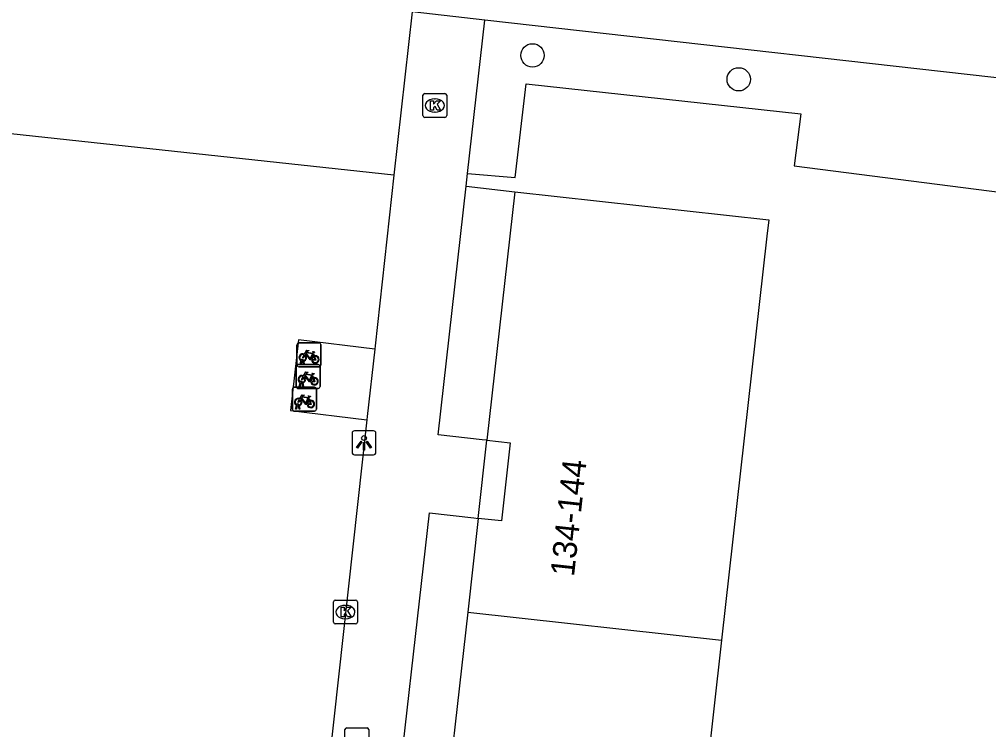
# Model space of a CAD drawing. Extents: x 161928 to 163055, y 386475 to 387428.
# Drawn here: x 162251.11 to 162291.77, y 386709.1 to 386738.89 of the extents above; entities that cross this region are included whole.
import ezdxf

# ---------------------------------------------------------------- set-up
doc = ezdxf.new("R2010")
doc.units = 0
for name, color, linetype in [('IMGEO_Boom', 7, 'Continuous'), ('IMGEO_Fietsenrek', 7, 'Continuous'), ('IMGEO_Grasland_overig', 7, 'Continuous'), ('IMGEO_Groenvoorziening', 7, 'Continuous'), ('IMGEO_Kolk', 7, 'Continuous'), ('IMGEO_Lichtpunt', 7, 'Continuous'), ('IMGEO_Pand', 7, 'Continuous'), ('IMGEO_Pand_nummerreeks', 7, 'Continuous'), ('IMGEO_Rioolput', 7, 'Continuous'), ('IMGEO_Voetpad_open', 7, 'Continuous')]:
    doc.layers.add(name, color=color, linetype=linetype)

msp = doc.modelspace()

# ---------------------------------------------------------------- linework, layer by layer
at = {"layer": 'IMGEO_Boom'}
for centre in [(162272.635, 386737.38), (162281.285, 386736.374)]:
    msp.add_circle(centre, 0.489, dxfattribs=at)
at = {"layer": 'IMGEO_Fietsenrek'}
for p, q in [((162262.756, 386724.394), (162262.756, 386725.235)), ((162262.756, 386725.235), (162262.756, 386724.394)), ((162262.831, 386725.319), (162263.672, 386725.319)), ((162263.672, 386725.319), (162262.831, 386725.319)), ((162263.756, 386725.244), (162263.756, 386724.403)), ((162263.756, 386724.403), (162263.756, 386725.244)), ((162263.443, 386724.868), (162263.479, 386724.773)), ((162262.722, 386723.482), (162262.722, 386724.323)), ((162262.722, 386724.323), (162262.722, 386723.482)), ((162262.797, 386724.407), (162263.638, 386724.407)), ((162263.638, 386724.407), (162262.797, 386724.407)), ((162263.681, 386724.319), (162262.84, 386724.319)), ((162262.84, 386724.319), (162263.681, 386724.319)), ((162262.883, 386724.403), (162262.922, 386724.563)), ((162262.917, 386724.403), (162262.883, 386724.403)), ((162262.952, 386724.551), (162262.917, 386724.403)), ((162262.994, 386724.575), (162262.993, 386724.579)), ((162263.035, 386724.403), (162263.001, 386724.545)), ((162263.025, 386724.586), (162263.026, 386724.579)), ((162263.033, 386724.549), (162263.068, 386724.403)), ((162263.068, 386724.403), (162263.035, 386724.403)), ((162263.722, 386724.332), (162263.722, 386723.491)), ((162263.722, 386723.491), (162263.722, 386724.332)), ((162263.409, 386723.956), (162263.445, 386723.861)), ((162262.643, 386723.455), (162263.484, 386723.455)), ((162263.484, 386723.455), (162262.643, 386723.455)), ((162262.849, 386723.491), (162262.888, 386723.651)), ((162262.883, 386723.491), (162262.849, 386723.491)), ((162262.918, 386723.639), (162262.883, 386723.491)), ((162262.96, 386723.663), (162262.959, 386723.667)), ((162263.001, 386723.491), (162262.967, 386723.633)), ((162262.991, 386723.674), (162262.992, 386723.667)), ((162262.999, 386723.637), (162263.034, 386723.491)), ((162263.034, 386723.491), (162263.001, 386723.491)), ((162262.568, 386722.53), (162262.568, 386723.371)), ((162262.568, 386723.371), (162262.568, 386722.53)), ((162263.647, 386723.407), (162262.806, 386723.407)), ((162262.806, 386723.407), (162263.647, 386723.407)), ((162263.568, 386723.38), (162263.568, 386722.539)), ((162263.568, 386722.539), (162263.568, 386723.38)), ((162262.695, 386722.539), (162262.734, 386722.699)), ((162262.764, 386722.687), (162262.729, 386722.539)), ((162262.806, 386722.711), (162262.805, 386722.715)), ((162262.847, 386722.539), (162262.813, 386722.681)), ((162262.837, 386722.722), (162262.838, 386722.715)), ((162262.845, 386722.685), (162262.88, 386722.539)), ((162263.255, 386723.004), (162263.291, 386722.909)), ((162263.493, 386722.455), (162262.652, 386722.455)), ((162262.652, 386722.455), (162263.493, 386722.455)), ((162262.729, 386722.539), (162262.695, 386722.539)), ((162262.88, 386722.539), (162262.847, 386722.539))]:
    msp.add_line(p, q, dxfattribs=at)
for points in [[(162263.09, 386724.793), (162263.038, 386724.703), (162262.998, 386724.678), (162262.999, 386724.725), (162263.054, 386724.819)], [(162263.069, 386724.845), (162263.164, 386725.009), (162263.25, 386724.995), (162263.252, 386724.986), (162263.196, 386724.975), (162263.169, 386724.93), (162263.425, 386724.889)], [(162263.365, 386724.601), (162263.315, 386724.601), (162263.124, 386724.852), (162263.105, 386724.82)], [(162263.412, 386724.864), (162263.155, 386724.905), (162263.138, 386724.876), (162263.305, 386724.656), (162263.412, 386724.864)], [(162263.46, 386724.766), (162263.43, 386724.843), (162263.321, 386724.625), (162263.364, 386724.625)], [(162263.394, 386724.625), (162263.514, 386724.624), (162263.47, 386724.738)], [(162263.49, 386724.745), (162263.545, 386724.6), (162263.395, 386724.6)], [(162263.425, 386724.889), (162263.45, 386724.938), (162263.444, 386724.942), (162263.421, 386724.946), (162263.409, 386724.953), (162263.408, 386724.956), (162263.41, 386724.961), (162263.505, 386724.946), (162263.507, 386724.936), (162263.497, 386724.923), (162263.485, 386724.917), (162263.471, 386724.923), (162263.443, 386724.868)], [(162263.056, 386723.881), (162263.004, 386723.791), (162262.964, 386723.766), (162262.965, 386723.813), (162263.02, 386723.907)], [(162263.035, 386723.933), (162263.13, 386724.097), (162263.216, 386724.083), (162263.218, 386724.074), (162263.162, 386724.063), (162263.135, 386724.018), (162263.391, 386723.977)], [(162263.331, 386723.689), (162263.281, 386723.689), (162263.09, 386723.94), (162263.071, 386723.908)], [(162263.378, 386723.952), (162263.121, 386723.993), (162263.104, 386723.964), (162263.271, 386723.744), (162263.378, 386723.952)], [(162263.426, 386723.854), (162263.396, 386723.931), (162263.287, 386723.713), (162263.33, 386723.713)], [(162263.391, 386723.977), (162263.416, 386724.026), (162263.41, 386724.03), (162263.387, 386724.034), (162263.375, 386724.041), (162263.374, 386724.044), (162263.376, 386724.049), (162263.471, 386724.034), (162263.473, 386724.024), (162263.463, 386724.011), (162263.451, 386724.005), (162263.437, 386724.011), (162263.409, 386723.956)], [(162263.36, 386723.713), (162263.48, 386723.712), (162263.436, 386723.826)], [(162263.456, 386723.833), (162263.511, 386723.688), (162263.361, 386723.688)], [(162262.881, 386722.981), (162262.976, 386723.145), (162263.062, 386723.131), (162263.064, 386723.122), (162263.008, 386723.111), (162262.981, 386723.066), (162263.237, 386723.025)], [(162263.224, 386723), (162262.967, 386723.041), (162262.95, 386723.012), (162263.117, 386722.792), (162263.224, 386723)], [(162263.237, 386723.025), (162263.262, 386723.074), (162263.256, 386723.078), (162263.233, 386723.082), (162263.221, 386723.089), (162263.22, 386723.092), (162263.222, 386723.097), (162263.317, 386723.082), (162263.319, 386723.072), (162263.309, 386723.059), (162263.297, 386723.053), (162263.283, 386723.059), (162263.255, 386723.004)], [(162262.902, 386722.929), (162262.85, 386722.839), (162262.81, 386722.814), (162262.811, 386722.861), (162262.866, 386722.955)], [(162263.177, 386722.737), (162263.127, 386722.737), (162262.936, 386722.988), (162262.917, 386722.956)], [(162263.272, 386722.902), (162263.242, 386722.979), (162263.133, 386722.761), (162263.176, 386722.761)], [(162263.206, 386722.761), (162263.326, 386722.76), (162263.282, 386722.874)], [(162263.302, 386722.881), (162263.357, 386722.736), (162263.207, 386722.736)]]:
    msp.add_lwpolyline(points, dxfattribs=at)
for centre, radius, start, end in [((162262.834, 386725.241), 0.0779, 92.4484, 184.2845), ((162262.834, 386725.241), 0.0779, 92.4484, 184.2845), ((162263.678, 386725.241), 0.0779, 2.4484, 94.2845), ((162263.678, 386725.241), 0.0779, 2.4484, 94.2845), ((162262.996, 386724.704), 0.159, 62.6766, 242.1369), ((162262.996, 386724.704), 0.129, 63.3192, 238.903), ((162262.996, 386724.704), 0.129, 283.6043, 43.4302), ((162262.996, 386724.704), 0.159, 283.5766, 46.6042), ((162263.523, 386724.62), 0.159, 113.3408, 178.3217), ((162263.523, 386724.62), 0.159, 187.0065, 105.7708), ((162263.523, 386724.62), 0.129, 113.923, 177.9556), ((162263.523, 386724.62), 0.129, 188.6715, 104.5883), ((162262.8, 386724.329), 0.0779, 92.4484, 184.2845), ((162262.8, 386724.329), 0.0779, 92.4484, 184.2845), ((162262.834, 386724.397), 0.0779, 182.4484, 274.2845), ((162262.834, 386724.397), 0.0779, 182.4484, 274.2845), ((162262.976, 386724.575), 0.0499, 12.8025, 158.6934), ((162262.996, 386724.704), 0.159, 253.9967, 271.7867), ((162262.976, 386724.575), 0.0174, 12.8025, 163.4502), ((162262.996, 386724.704), 0.129, 253.415, 269.0204), ((162263.644, 386724.329), 0.0779, 2.4484, 94.2845), ((162263.644, 386724.329), 0.0779, 2.4484, 94.2845), ((162263.678, 386724.397), 0.0779, 272.4484, 4.2845), ((162263.678, 386724.397), 0.0779, 272.4484, 4.2845), ((162262.962, 386723.792), 0.159, 62.6766, 242.1369), ((162262.962, 386723.792), 0.129, 63.3192, 238.903), ((162262.962, 386723.792), 0.129, 283.6043, 43.4302), ((162262.962, 386723.792), 0.159, 283.5766, 46.6042), ((162263.489, 386723.708), 0.159, 113.3408, 178.3217), ((162263.489, 386723.708), 0.159, 187.0065, 105.7708), ((162262.646, 386723.377), 0.0779, 92.4484, 184.2845), ((162262.646, 386723.377), 0.0779, 92.4484, 184.2845), ((162262.8, 386723.485), 0.0779, 182.4484, 274.2845), ((162262.8, 386723.485), 0.0779, 182.4484, 274.2845), ((162262.942, 386723.663), 0.0499, 12.8025, 158.6934), ((162262.962, 386723.792), 0.159, 253.9967, 271.7867), ((162262.942, 386723.663), 0.0174, 12.8025, 163.4502), ((162262.962, 386723.792), 0.129, 253.415, 269.0204), ((162263.489, 386723.708), 0.129, 113.923, 177.9556), ((162263.489, 386723.708), 0.129, 188.6715, 104.5883), ((162263.49, 386723.377), 0.0779, 2.4484, 94.2845), ((162263.49, 386723.377), 0.0779, 2.4484, 94.2845), ((162263.644, 386723.485), 0.0779, 272.4484, 4.2845), ((162263.644, 386723.485), 0.0779, 272.4484, 4.2845), ((162262.808, 386722.84), 0.159, 62.6766, 242.1369), ((162262.808, 386722.84), 0.129, 63.3192, 238.903), ((162262.788, 386722.711), 0.0499, 12.8025, 158.6934), ((162262.808, 386722.84), 0.159, 253.9967, 271.7867), ((162262.788, 386722.711), 0.0174, 12.8025, 163.4502), ((162262.808, 386722.84), 0.129, 253.415, 269.0204), ((162262.808, 386722.84), 0.129, 283.6043, 43.4302), ((162262.808, 386722.84), 0.159, 283.5766, 46.6042), ((162263.335, 386722.756), 0.159, 113.3408, 178.3217), ((162263.335, 386722.756), 0.159, 187.0065, 105.7708), ((162263.335, 386722.756), 0.129, 113.923, 177.9556), ((162263.335, 386722.756), 0.129, 188.6715, 104.5883), ((162262.646, 386722.533), 0.0779, 182.4484, 274.2845), ((162262.646, 386722.533), 0.0779, 182.4484, 274.2845), ((162263.49, 386722.533), 0.0779, 272.4484, 4.2845), ((162263.49, 386722.533), 0.0779, 272.4484, 4.2845)]:
    msp.add_arc(centre, radius, start, end, dxfattribs=at)
at = {"layer": 'IMGEO_Grasland_overig'}
msp.add_lwpolyline([(162269.851, 386731.887), (162271.891, 386731.651)], dxfattribs=at)
at = {"layer": 'IMGEO_Groenvoorziening'}
for points in [[(162269.912, 386732.425), (162271.904, 386732.25), (162272.369, 386736.187), (162283.89, 386734.923), (162283.611, 386732.74), (162309.792, 386729.394)], [(162266.824, 386732.35), (162248.275, 386734.36)]]:
    msp.add_lwpolyline(points, dxfattribs=at)
at = {"layer": 'IMGEO_Kolk'}
for p, q in [((162268.037, 386734.851), (162268.037, 386735.703)), ((162268.112, 386735.777), (162268.964, 386735.777)), ((162269.038, 386735.703), (162269.038, 386734.851)), ((162268.525, 386735.557), (162268.55, 386735.557)), ((162268.548, 386734.997), (162268.523, 386734.997)), ((162268.964, 386734.777), (162268.112, 386734.777)), ((162264.361, 386714.527), (162265.213, 386714.527)), ((162264.286, 386713.601), (162264.286, 386714.453)), ((162264.774, 386714.307), (162264.799, 386714.307)), ((162265.287, 386714.453), (162265.287, 386713.601)), ((162264.797, 386713.747), (162264.772, 386713.747)), ((162265.213, 386713.527), (162264.361, 386713.527))]:
    msp.add_line(p, q, dxfattribs=at)
for points in [[(162268.037, 386734.851), (162268.037, 386735.703)], [(162268.112, 386735.777), (162268.964, 386735.777)], [(162269.038, 386735.703), (162269.038, 386734.851)], [(162268.358, 386735.477), (162268.481, 386735.477), (162268.481, 386735.326), (162268.611, 386735.477), (162268.775, 386735.477), (162268.629, 386735.326), (162268.782, 386735.077), (162268.63, 386735.077), (162268.545, 386735.241), (162268.481, 386735.174), (162268.481, 386735.077), (162268.358, 386735.077), (162268.358, 386735.477)], [(162268.964, 386734.777), (162268.112, 386734.777)], [(162264.361, 386714.527), (162265.213, 386714.527)], [(162264.286, 386713.601), (162264.286, 386714.453)], [(162264.607, 386714.227), (162264.73, 386714.227), (162264.73, 386714.076), (162264.86, 386714.227), (162265.024, 386714.227), (162264.878, 386714.076), (162265.031, 386713.827), (162264.879, 386713.827), (162264.794, 386713.991), (162264.73, 386713.924), (162264.73, 386713.827), (162264.607, 386713.827), (162264.607, 386714.227)], [(162265.287, 386714.453), (162265.287, 386713.601)], [(162265.213, 386713.527), (162264.361, 386713.527)]]:
    msp.add_lwpolyline(points, dxfattribs=at)
for centre, start, end in [((162268.114, 386735.701), 91.552, 178.448), ((162268.114, 386735.701), 91.552, 178.448), ((162268.962, 386735.701), 1.552, 88.448), ((162268.962, 386735.701), 1.552, 88.448), ((162268.114, 386734.853), 181.552, 268.448), ((162268.114, 386734.853), 181.552, 268.448), ((162268.962, 386734.853), 271.552, 358.448), ((162268.962, 386734.853), 271.552, 358.448), ((162264.363, 386714.451), 91.552, 178.448), ((162264.363, 386714.451), 91.552, 178.448), ((162265.211, 386714.451), 1.552, 88.448), ((162265.211, 386714.451), 1.552, 88.448), ((162264.363, 386713.603), 181.552, 268.448), ((162264.363, 386713.603), 181.552, 268.448), ((162265.211, 386713.603), 271.552, 358.448), ((162265.211, 386713.603), 271.552, 358.448)]:
    msp.add_arc(centre, 0.0765, start, end, dxfattribs=at)
for centre, major_axis, ratio, start_param, end_param in [((162268.524, 386735.277), (-0.387, 0.002), 0.722429, 4.712389, 7.853982), ((162268.549, 386735.277), (-0.39, 0.002), 0.717154, 1.570796, 4.712389), ((162264.773, 386714.027), (-0.387, 0.002), 0.722429, 4.712389, 7.853982), ((162264.798, 386714.027), (-0.39, 0.002), 0.717154, 1.570796, 4.712389)]:
    msp.add_ellipse(centre, major_axis=major_axis, ratio=ratio, start_param=start_param, end_param=end_param, dxfattribs=at)
at = {"layer": 'IMGEO_Lichtpunt'}
for p, q in [((162265.069, 386721.529), (162265.069, 386720.722)), ((162265.069, 386721.529), (162265.069, 386720.722)), ((162265.971, 386721.624), (162265.163, 386721.624)), ((162265.971, 386721.624), (162265.163, 386721.624)), ((162266.065, 386720.722), (162266.065, 386721.529)), ((162266.065, 386720.722), (162266.065, 386721.529)), ((162265.163, 386720.628), (162265.971, 386720.628)), ((162265.163, 386720.628), (162265.971, 386720.628))]:
    msp.add_line(p, q, dxfattribs=at)
for points in [[(162265.443, 386721.193), (162265.482, 386721.165), (162265.294, 386720.903), (162265.256, 386720.93), (162265.443, 386721.193)], [(162265.545, 386721.145), (162265.592, 386721.145), (162265.592, 386720.823), (162265.545, 386720.823), (162265.545, 386721.145)], [(162265.655, 386721.165), (162265.693, 386721.192), (162265.88, 386720.93), (162265.841, 386720.902), (162265.655, 386721.165)]]:
    msp.add_lwpolyline(points, dxfattribs=at)
msp.add_circle((162265.568, 386721.327), 0.0994, dxfattribs=at)
for centre, start, end in [((162265.163, 386721.529), 90, 180), ((162265.163, 386721.529), 90, 180), ((162265.971, 386721.529), 0, 90), ((162265.971, 386721.529), 0, 90), ((162265.163, 386720.722), 180, 270), ((162265.163, 386720.722), 180, 270), ((162265.971, 386720.722), 270, 0), ((162265.971, 386720.722), 270, 360)]:
    msp.add_arc(centre, 0.0946, start, end, dxfattribs=at)
at = {"layer": 'IMGEO_Pand'}
for points in [[(162271.891, 386731.651), (162270.725, 386721.237)], [(162271.891, 386731.651), (162282.543, 386730.474), (162282.466, 386729.788), (162280.566, 386712.844)], [(162270.725, 386721.237), (162271.692, 386721.131), (162271.333, 386717.851), (162270.358, 386717.957)], [(162270.358, 386717.957), (162269.917, 386714.021)], [(162269.917, 386714.021), (162268.767, 386703.756)], [(162269.917, 386714.021), (162280.566, 386712.844)], [(162280.566, 386712.844), (162278.599, 386695.307)]]:
    msp.add_lwpolyline(points, dxfattribs=at)
at = {"layer": 'IMGEO_Rioolput'}
for p, q in [((162264.768, 386708.243), (162264.768, 386709.095)), ((162264.843, 386709.169), (162265.695, 386709.169)), ((162265.769, 386709.095), (162265.769, 386708.243))]:
    msp.add_line(p, q, dxfattribs=at)
for points in [[(162264.768, 386708.243), (162264.768, 386709.095)], [(162264.843, 386709.169), (162265.695, 386709.169)], [(162265.769, 386709.095), (162265.769, 386708.243)]]:
    msp.add_lwpolyline(points, dxfattribs=at)
for centre, start, end in [((162264.845, 386709.093), 91.552, 178.448), ((162264.845, 386709.093), 91.552, 178.448), ((162265.693, 386709.093), 1.552, 88.448), ((162265.693, 386709.093), 1.552, 88.448)]:
    msp.add_arc(centre, 0.0765, start, end, dxfattribs=at)
at = {"layer": 'IMGEO_Voetpad_open'}
for points in [[(162267.581, 386739.204), (162266.824, 386732.35)], [(162270.636, 386738.86), (162267.581, 386739.204)], [(162269.912, 386732.425), (162270.636, 386738.86)], [(162310.368, 386734.474), (162295.961, 386736.007), (162270.636, 386738.86)], [(162269.851, 386731.887), (162269.912, 386732.425)], [(162266.824, 386732.35), (162266.033, 386725.195), (162266.017, 386725.052)], [(162270.725, 386721.237), (162270.528, 386721.258), (162268.678, 386721.461), (162269.851, 386731.887)], [(162266.017, 386725.052), (162262.82, 386725.445), (162262.486, 386722.476), (162265.689, 386722.086)], [(162266.017, 386725.052), (162265.704, 386722.224), (162265.689, 386722.086)], [(162265.689, 386722.086), (162264.105, 386707.754), (162264.091, 386707.639)], [(162270.358, 386717.957), (162270.725, 386721.237)], [(162268.767, 386703.756), (162268.611, 386703.773), (162266.71, 386703.981), (162268.309, 386718.183), (162270.169, 386717.978), (162270.358, 386717.957)]]:
    msp.add_lwpolyline(points, dxfattribs=at)

# ---------------------------------------------------------------- texts
at = {"layer": 'IMGEO_Pand_nummerreeks'}
msp.add_text('134-144', height=1, rotation=83.7538, dxfattribs=at).set_placement((162274.374, 386715.489))

doc.saveas('drawing.dxf')
